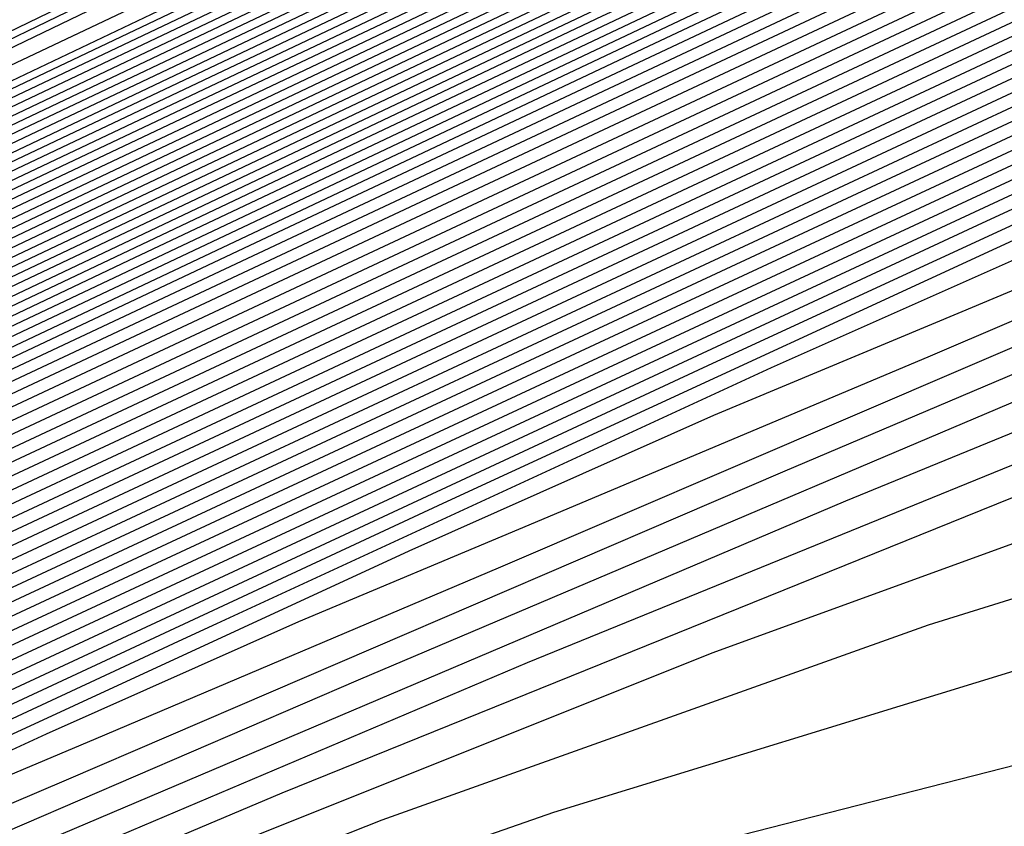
# Model space of a CAD drawing. Extents: x 3249832 to 3255657, y 13789405 to 13793316.
# Tile 391 of 656: x 3254719.75 to 3254721.95, y 13790587.38 to 13790589.18. Entities that reach past the tile are written whole.
import ezdxf

# ---------------------------------------------------------------- set-up
doc = ezdxf.new("R2010")
doc.units = 0
doc.header["$LTSCALE"] = 100
doc.header["$MEASUREMENT"] = 0
for name, color, linetype in [('GRATIO_CON', 10, 'CONTINUOUS'), ('GRATIO_ICON', 7, 'CONTINUOUS'), ('TARGETS_EAST', 7, 'CONTINUOUS')]:
    doc.layers.add(name, color=color, linetype=linetype)

# ---------------------------------------------------------------- blocks, each defined once
blk = doc.blocks.new('Gratio_032316_contours')
at = {"layer": 'GRATIO_CON', "color": 5, "linetype": 'Continuous', "flags": 128}
for points in [[(3254680.2165, 13790569.3699), (3254694.2095, 13790576.3997), (3254706.1075, 13790582.363), (3254712.7553, 13790585.698), (3254715.2027, 13790586.9318), (3254715.5507, 13790587.114), (3254715.5501, 13790587.1193), (3254715.5505, 13790587.1228), (3254715.5514, 13790587.1245), (3254715.6255, 13790587.1605), (3254716.1386, 13790587.4093), (3254717.5302, 13790588.0852), (3254720.0197, 13790589.295), (3254722.9489, 13790590.715), (3254725.4399, 13790591.9141), (3254727.0844, 13790592.6891), (3254729.3534, 13790593.7481), (3254734.1874, 13790596.027), (3254742.7767, 13790600.1014), (3254753.3109, 13790605.106), (3254763.2289, 13790609.8149), (3254770.5022, 13790613.2526), (3254775.2309, 13790615.445)], [(3254681.0084, 13790569.7457), (3254694.6911, 13790576.6198), (3254706.3252, 13790582.4514), (3254712.8253, 13790585.7131), (3254715.2181, 13790586.9205), (3254715.5581, 13790587.0994), (3254715.5573, 13790587.105), (3254715.5577, 13790587.1086), (3254715.5585, 13790587.1105), (3254715.614, 13790587.1377), (3254715.9986, 13790587.3243), (3254717.0414, 13790587.8308), (3254718.907, 13790588.7373), (3254721.1021, 13790589.8014), (3254722.9687, 13790590.7), (3254724.2734, 13790591.3152), (3254726.4795, 13790592.3495), (3254731.4751, 13790594.7106), (3254740.3902, 13790598.9432), (3254751.3242, 13790604.1391), (3254761.6189, 13790609.027), (3254769.1683, 13790612.5955), (3254774.0756, 13790614.8726)], [(3254681.8003, 13790570.1215), (3254695.1728, 13790576.8399), (3254706.5429, 13790582.5397), (3254712.8954, 13790585.7283), (3254715.2336, 13790586.9092), (3254715.5655, 13790587.0848), (3254715.5646, 13790587.0908), (3254715.5648, 13790587.0945), (3254715.5655, 13790587.0964), (3254715.6026, 13790587.1149), (3254715.8586, 13790587.2392), (3254716.5526, 13790587.5763), (3254717.7943, 13790588.1797), (3254719.2552, 13790588.8879), (3254720.4976, 13790589.486), (3254721.4623, 13790589.9413), (3254723.6057, 13790590.9509), (3254728.7628, 13790593.3943), (3254738.0036, 13790597.785), (3254749.3376, 13790603.1722), (3254760.0089, 13790608.2391), (3254767.8344, 13790611.9384), (3254772.9202, 13790614.3002)], [(3254682.5923, 13790570.4972), (3254695.6546, 13790577.0593), (3254706.7614, 13790582.6258), (3254712.967, 13790585.7384), (3254715.2513, 13790586.8898), (3254715.5753, 13790587.0598), (3254715.5732, 13790587.0655), (3254715.5718, 13790587.0702), (3254715.5712, 13790587.0742), (3254715.5713, 13790587.0777), (3254715.5719, 13790587.0805), (3254715.5725, 13790587.0824), (3254715.5912, 13790587.0921), (3254715.7186, 13790587.1542), (3254716.0639, 13790587.3219), (3254716.6816, 13790587.6221), (3254717.4084, 13790587.9744), (3254718.0264, 13790588.2719), (3254718.6513, 13790588.5674), (3254720.7319, 13790589.5523), (3254726.0506, 13790592.078), (3254735.6171, 13790596.6268), (3254747.3509, 13790602.2053)], [(3254684.1761, 13790571.2487), (3254696.618, 13790577.4994), (3254707.1969, 13790582.802), (3254713.1074, 13790585.7679), (3254715.2826, 13790586.8659), (3254715.5906, 13790587.0293), (3254715.5881, 13790587.0358), (3254715.5865, 13790587.0411), (3254715.5857, 13790587.0455), (3254715.5857, 13790587.0491), (3254715.5862, 13790587.0517), (3254715.5868, 13790587.0533), (3254715.8668, 13790587.1867), (3254717.823, 13790588.1171), (3254723.1317, 13790590.6428), (3254732.719, 13790595.2041), (3254744.5101, 13790600.8106), (3254755.6802, 13790606.114), (3254763.9812, 13790610.0377), (3254769.4727, 13790612.5918), (3254772.7913, 13790614.058)], [(3254684.968, 13790571.6245), (3254697.0997, 13790577.7194), (3254707.4147, 13790582.8902), (3254713.1775, 13790585.7827), (3254715.2982, 13790586.854), (3254715.5983, 13790587.014), (3254715.5956, 13790587.0209), (3254715.5938, 13790587.0266), (3254715.5929, 13790587.0311), (3254715.5928, 13790587.0347), (3254715.5933, 13790587.0371), (3254715.5941, 13790587.0382), (3254715.8655, 13790587.1668), (3254717.7598, 13790588.067), (3254722.9002, 13790590.5119), (3254732.1888, 13790594.9308), (3254743.6448, 13790600.3775), (3254754.5666, 13790605.5623), (3254762.7944, 13790609.4506), (3254768.3357, 13790612.0281), (3254771.74, 13790613.536)], [(3254685.7599, 13790572.0002), (3254697.5813, 13790577.9395), (3254707.6325, 13790582.9783), (3254713.2477, 13790585.7974), (3254715.3139, 13790586.8421), (3254715.6059, 13790586.9987), (3254715.6031, 13790587.0061), (3254715.6012, 13790587.0121), (3254715.6002, 13790587.0168), (3254715.6, 13790587.0202), (3254715.6005, 13790587.0224), (3254715.6014, 13790587.0231), (3254715.8641, 13790587.1469), (3254717.6967, 13790588.0169), (3254722.6687, 13790590.3811), (3254731.6586, 13790594.6574), (3254742.7795, 13790599.9444), (3254753.4529, 13790605.0106), (3254761.6075, 13790608.8634), (3254767.1987, 13790611.4645), (3254770.6888, 13790613.014), (3254772.5688, 13790613.737)], [(3254686.5518, 13790572.376), (3254698.063, 13790578.1595), (3254707.8503, 13790583.0665), (3254713.3179, 13790585.8122), (3254715.3295, 13790586.8301), (3254715.6136, 13790586.9834), (3254715.6106, 13790586.9912), (3254715.6085, 13790586.9975), (3254715.6074, 13790587.0024), (3254715.6072, 13790587.0058), (3254715.6076, 13790587.0078), (3254715.6086, 13790587.008), (3254715.8627, 13790587.127), (3254717.6335, 13790587.9669), (3254722.4373, 13790590.2503), (3254731.1285, 13790594.3841), (3254741.9141, 13790599.5112), (3254752.3392, 13790604.4589), (3254760.4207, 13790608.2763), (3254766.0618, 13790610.9008), (3254769.6376, 13790612.4919), (3254771.5699, 13790613.2422)], [(3254688.1357, 13790573.1275), (3254699.0263, 13790578.5996), (3254708.2858, 13790583.2427), (3254713.4583, 13790585.8417), (3254715.3608, 13790586.8063), (3254715.6289, 13790586.9528), (3254715.6255, 13790586.9616), (3254715.6232, 13790586.9685), (3254715.6219, 13790586.9736), (3254715.6215, 13790586.977), (3254715.6219, 13790586.9785), (3254715.6231, 13790586.9779), (3254715.86, 13790587.0872), (3254717.5072, 13790587.8667), (3254721.9744, 13790589.9887), (3254730.0682, 13790593.8374), (3254740.1834, 13790598.645), (3254750.1119, 13790603.3555)], [(3254688.9276, 13790573.5033), (3254699.508, 13790578.8196), (3254708.5036, 13790583.3309), (3254713.5284, 13790585.8564), (3254715.3764, 13790586.7943), (3254715.6366, 13790586.9375), (3254715.633, 13790586.9467), (3254715.6306, 13790586.954), (3254715.6292, 13790586.9593), (3254715.6287, 13790586.9626), (3254715.6291, 13790586.9638), (3254715.6304, 13790586.9628), (3254715.8586, 13790587.0673), (3254717.444, 13790587.8166), (3254721.7429, 13790589.8578), (3254729.538, 13790593.5641), (3254739.3181, 13790598.2119), (3254748.9983, 13790602.8038)], [(3254689.7195, 13790573.8791), (3254699.9897, 13790579.0397), (3254708.7214, 13790583.419), (3254713.5986, 13790585.8712), (3254715.392, 13790586.7824), (3254715.6442, 13790586.9223), (3254715.6405, 13790586.9319), (3254715.638, 13790586.9394), (3254715.6364, 13790586.9449), (3254715.6358, 13790586.9482), (3254715.6363, 13790586.9492), (3254715.6377, 13790586.9477), (3254715.8573, 13790587.0474), (3254717.3809, 13790587.7665), (3254721.5114, 13790589.727), (3254729.0078, 13790593.2907), (3254738.4527, 13790597.7787), (3254747.8846, 13790602.2521)], [(3254690.5114, 13790574.2548), (3254700.4713, 13790579.2597), (3254708.9392, 13790583.5072), (3254713.6688, 13790585.8859), (3254715.4077, 13790586.7705), (3254715.6519, 13790586.907), (3254715.648, 13790586.917), (3254715.6453, 13790586.9249), (3254715.6437, 13790586.9305), (3254715.643, 13790586.9338), (3254715.6434, 13790586.9345), (3254715.6449, 13790586.9327), (3254715.8559, 13790587.0275), (3254717.3177, 13790587.7164), (3254721.28, 13790589.5962), (3254728.4777, 13790593.0174), (3254737.5874, 13790597.3456), (3254746.7709, 13790601.7004)], [(3254692.0952, 13790575.0064), (3254701.4347, 13790579.6998), (3254709.3748, 13790583.6834), (3254713.8091, 13790585.9154), (3254715.439, 13790586.7467), (3254715.6673, 13790586.8766), (3254715.6632, 13790586.8877), (3254715.661, 13790586.8953), (3254715.6608, 13790586.8982), (3254715.8536, 13790586.9865), (3254717.1914, 13790587.6161), (3254720.817, 13790589.3346), (3254727.4174, 13790592.4707), (3254735.8567, 13790596.4794), (3254744.5436, 13790600.597), (3254752.1128, 13790604.1664)], [(3254685.2199, 13790571.5024), (3254692.8871, 13790575.3821), (3254701.9163, 13790579.9198), (3254709.5925, 13790583.7716), (3254713.8793, 13790585.9301), (3254715.4546, 13790586.7347), (3254715.6749, 13790586.8612), (3254715.6706, 13790586.8725), (3254715.6682, 13790586.8802), (3254715.6682, 13790586.8829), (3254715.8522, 13790586.9665), (3254717.1283, 13790587.566), (3254720.5856, 13790589.2037), (3254726.8872, 13790592.1973), (3254734.9913, 13790596.0463), (3254743.4299, 13790600.0453), (3254750.9259, 13790603.5792)], [(3254686.2753, 13790572.0114), (3254693.679, 13790575.7579), (3254702.398, 13790580.1398), (3254709.8103, 13790583.8597), (3254713.9495, 13790585.9449), (3254715.4703, 13790586.7228), (3254715.6826, 13790586.8457), (3254715.6781, 13790586.8572), (3254715.6757, 13790586.8649), (3254715.6756, 13790586.8673), (3254715.851, 13790586.9463), (3254717.0652, 13790587.5158), (3254720.3542, 13790589.0728), (3254726.3571, 13790591.924), (3254734.126, 13790595.6131), (3254742.3163, 13790599.4936), (3254749.7391, 13790602.9921)], [(3254687.3306, 13790572.5204), (3254694.471, 13790576.1337), (3254702.8797, 13790580.3599), (3254710.0281, 13790583.9478), (3254714.0197, 13790585.9596), (3254715.486, 13790586.7106), (3254715.6904, 13790586.8298), (3254715.6861, 13790586.841), (3254715.6838, 13790586.8481), (3254715.6839, 13790586.8501), (3254715.8505, 13790586.9246), (3254717.0026, 13790587.4646), (3254720.1229, 13790588.9415), (3254725.827, 13790591.6505), (3254733.2607, 13790595.18), (3254741.2026, 13790598.9419), (3254748.5522, 13790602.4049)], [(3254689.4412, 13790573.5385), (3254696.0548, 13790576.8852), (3254703.843, 13790580.8), (3254710.4637, 13790584.1241), (3254714.1601, 13790585.9891), (3254715.5173, 13790586.6864), (3254715.7061, 13790586.798), (3254715.7019, 13790586.8086), (3254715.7, 13790586.8146), (3254715.7004, 13790586.8156), (3254715.8494, 13790586.8813), (3254716.8773, 13790587.3622), (3254719.6605, 13790588.6789), (3254724.7668, 13790591.1035), (3254731.53, 13790594.3137), (3254738.9753, 13790597.8385), (3254746.1785, 13790601.2307)], [(3254690.4965, 13790574.0475), (3254696.8467, 13790577.2609), (3254704.3247, 13790581.02), (3254710.6814, 13790584.2123), (3254714.2303, 13790586.0038), (3254715.533, 13790586.6743), (3254715.714, 13790586.7821), (3254715.7099, 13790586.7923), (3254715.7081, 13790586.7978), (3254715.7087, 13790586.7983), (3254715.8489, 13790586.8596), (3254716.8147, 13790587.311), (3254719.4293, 13790588.5476), (3254724.2367, 13790590.83), (3254730.6646, 13790593.8806), (3254737.8616, 13790597.2868), (3254744.9917, 13790600.6435)], [(3254691.5518, 13790574.5565), (3254697.6386, 13790577.6367), (3254704.8063, 13790581.24), (3254710.8992, 13790584.3004), (3254714.3004, 13790586.0185), (3254715.5487, 13790586.6622), (3254715.7218, 13790586.7662), (3254715.7178, 13790586.7761), (3254715.7162, 13790586.781), (3254715.7169, 13790586.7811), (3254715.8483, 13790586.838), (3254716.752, 13790587.2598), (3254719.198, 13790588.4163), (3254723.7066, 13790590.5565), (3254729.7993, 13790593.4474), (3254736.7479, 13790596.7351), (3254743.8048, 13790600.0564), (3254750.1441, 13790603.0095)], [(3254692.6071, 13790575.0655), (3254698.4305, 13790578.0125), (3254705.288, 13790581.4601), (3254711.117, 13790584.3885), (3254714.3706, 13790586.0332), (3254715.5644, 13790586.6501), (3254715.7297, 13790586.7503), (3254715.7257, 13790586.7599), (3254715.7243, 13790586.7643), (3254715.7252, 13790586.7639), (3254715.8478, 13790586.8163), (3254716.6894, 13790587.2086), (3254718.9668, 13790588.2849), (3254723.1765, 13790590.283), (3254728.934, 13790593.0143), (3254735.6343, 13790596.1835), (3254742.618, 13790599.4693), (3254749.0072, 13790602.4459)], [(3254691.7685, 13790574.5555), (3254694.7177, 13790576.0836), (3254700.0143, 13790578.764), (3254706.2512, 13790581.9005), (3254711.5522, 13790584.5659), (3254714.5103, 13790586.065), (3254715.5954, 13790586.6284), (3254715.7466, 13790586.7184), (3254715.8482, 13790586.7698), (3254716.5643, 13790587.1058), (3254718.5044, 13790588.0223), (3254722.1163, 13790589.7361), (3254727.2033, 13790592.148), (3254733.407, 13790595.0801), (3254740.2443, 13790598.295), (3254746.7332, 13790601.3185)], [(3254691.9524, 13790574.5689), (3254692.9705, 13790575.1405), (3254695.773, 13790576.5926), (3254700.8063, 13790579.1398), (3254706.7329, 13790582.1204), (3254711.7701, 13790584.6536), (3254714.5808, 13790586.0787), (3254715.6116, 13790586.6148), (3254715.755, 13790586.7009), (3254715.8477, 13790586.748), (3254716.5017, 13790587.0546), (3254718.2731, 13790587.891), (3254721.5863, 13790589.4626), (3254726.338, 13790591.7148), (3254732.2933, 13790594.5284), (3254739.0575, 13790597.7078), (3254745.5962, 13790600.7549)], [(3254692.5832, 13790574.7153), (3254693.0422, 13790574.9924), (3254693.0886, 13790575.0656), (3254693.2076, 13790575.1838), (3254694.1724, 13790575.7255), (3254696.8283, 13790577.1016), (3254701.5982, 13790579.5155), (3254707.2147, 13790582.3403), (3254711.9881, 13790584.7413), (3254714.6513, 13790586.0925), (3254715.6277, 13790586.6012), (3254715.7634, 13790586.6833), (3254715.8472, 13790586.7262), (3254716.4391, 13790587.0034), (3254718.0419, 13790587.7597), (3254721.0562, 13790589.1891), (3254725.4726, 13790591.2817), (3254731.1796, 13790593.9767), (3254737.8706, 13790597.1207), (3254744.4593, 13790600.1912), (3254749.6643, 13790602.5732)], [(3254692.5223, 13790574.6256), (3254693.8324, 13790575.3348), (3254694.3015, 13790575.6152), (3254694.3504, 13790575.6871), (3254694.4629, 13790575.7987), (3254695.3744, 13790576.3105), (3254697.8837, 13790577.6106), (3254702.3901, 13790579.8913), (3254707.6964, 13790582.5602), (3254712.2061, 13790584.8288), (3254714.7221, 13790586.1058), (3254715.6444, 13790586.587), (3254715.7723, 13790586.665), (3254715.8471, 13790586.7039), (3254716.3767, 13790586.9518), (3254717.8108, 13790587.6282), (3254720.5261, 13790588.9155), (3254724.6073, 13790590.8486), (3254730.066, 13790593.425), (3254736.6838, 13790596.5336), (3254743.3223, 13790599.6276), (3254748.6131, 13790602.0511)], [(3254692.5199, 13790574.5458), (3254694.97, 13790575.8408), (3254696.3308, 13790576.574), (3254696.8201, 13790576.8609), (3254696.8741, 13790576.93), (3254696.9733, 13790577.0286), (3254697.7783, 13790577.4805), (3254699.9943, 13790578.6287), (3254703.9739, 13790580.6428), (3254708.66, 13790582.9997), (3254712.6425, 13790585.0035), (3254714.8643, 13790586.1316), (3254715.6786, 13790586.5571), (3254715.7913, 13790586.6268), (3254715.848, 13790586.6577), (3254716.2527, 13790586.8476), (3254717.3489, 13790587.3648), (3254719.4661, 13790588.3683), (3254722.8766, 13790589.9822), (3254727.8386, 13790592.3216), (3254734.3101, 13790595.3593), (3254741.0483, 13790598.5002), (3254746.5107, 13790601.007)], [(3254690.7614, 13790573.5823), (3254693.6995, 13790575.131), (3254696.1939, 13790576.4485), (3254697.5799, 13790577.1935), (3254698.0794, 13790577.4837), (3254698.1359, 13790577.5514), (3254698.2286, 13790577.6435), (3254698.9803, 13790578.0655), (3254701.0496, 13790579.1377), (3254704.7659, 13790581.0185), (3254709.1418, 13790583.2195), (3254712.8607, 13790585.0908), (3254714.9354, 13790586.1445), (3254715.6957, 13790586.5422), (3254715.8008, 13790586.6077), (3254715.8484, 13790586.6346), (3254716.1906, 13790586.7956), (3254717.1179, 13790587.2331), (3254718.9361, 13790588.0947), (3254722.0113, 13790589.5491), (3254726.725, 13790591.7699), (3254733.1232, 13790594.7722), (3254739.9114, 13790597.9366), (3254745.4594, 13790600.485)], [(3254691.8891, 13790574.1408), (3254694.879, 13790575.7162), (3254697.4178, 13790577.0561), (3254698.8291, 13790577.8131), (3254699.3387, 13790578.1066), (3254699.3977, 13790578.1728), (3254699.4838, 13790578.2584), (3254700.1822, 13790578.6505), (3254702.1049, 13790579.6467), (3254705.5578, 13790581.3942), (3254709.6236, 13790583.4393), (3254713.0789, 13790585.1781), (3254715.0065, 13790586.1574), (3254715.7128, 13790586.5273), (3254715.8103, 13790586.5886), (3254715.8489, 13790586.6115), (3254716.1286, 13790586.7435), (3254716.887, 13790587.1013), (3254718.4061, 13790587.8211), (3254721.146, 13790589.1159), (3254725.6113, 13790591.2182), (3254731.9364, 13790594.185)], [(3254700.739, 13790578.8733), (3254701.3842, 13790579.2355), (3254703.1602, 13790580.1557), (3254706.3497, 13790581.7699), (3254710.1054, 13790583.6589), (3254713.2973, 13790585.2645), (3254715.0779, 13790586.1684), (3254715.7302, 13790586.5099), (3254715.8195, 13790586.5677), (3254715.8167, 13790586.5744), (3254715.8158, 13790586.5773), (3254715.8161, 13790586.5776), (3254715.8482, 13790586.5908), (3254716.0664, 13790586.6917), (3254716.656, 13790586.9696), (3254717.8761, 13790587.5475), (3254720.2806, 13790588.6828), (3254724.4976, 13790590.6665), (3254730.7495, 13790593.5979)], [(3254701.0893, 13790578.8791), (3254702.5767, 13790579.6718), (3254703.1167, 13790579.9751), (3254703.1831, 13790580.0372), (3254703.2495, 13790580.1032), (3254703.7881, 13790580.4056), (3254705.2708, 13790581.1738), (3254707.9336, 13790582.5214), (3254711.069, 13790584.0984), (3254713.7337, 13790585.4389), (3254715.2203, 13790586.1935), (3254715.7648, 13790586.4786), (3254715.8393, 13790586.5272), (3254715.8369, 13790586.5335), (3254715.8358, 13790586.5368), (3254715.8357, 13790586.538), (3254715.8493, 13790586.5443), (3254715.9424, 13790586.5876), (3254716.1941, 13790586.7062), (3254716.816, 13790587.0003), (3254718.55, 13790587.8165), (3254722.2703, 13790589.5631), (3254728.3759, 13790592.4236)], [(3254699.5972, 13790578.0569), (3254702.3132, 13790579.4867), (3254703.8259, 13790580.2913), (3254704.376, 13790580.5979), (3254704.4449, 13790580.6586), (3254704.5048, 13790580.7181), (3254704.9901, 13790580.9906), (3254706.3261, 13790581.6828), (3254708.7255, 13790582.8971), (3254711.5508, 13790584.3181), (3254713.952, 13790585.526), (3254715.2915, 13790586.206), (3254715.7822, 13790586.463), (3254715.8492, 13790586.507), (3254715.8469, 13790586.513), (3254715.8458, 13790586.5165), (3254715.8455, 13790586.5183), (3254715.8498, 13790586.521), (3254715.8804, 13790586.5355), (3254715.9632, 13790586.5745), (3254716.286, 13790586.7267), (3254717.6847, 13790587.3833), (3254721.1566, 13790589.0114), (3254727.189, 13790591.8365)], [(3254700.7768, 13790578.6421), (3254703.5371, 13790580.0944), (3254705.0751, 13790580.9109), (3254705.6353, 13790581.2207), (3254705.7067, 13790581.2801), (3254705.76, 13790581.333), (3254706.1921, 13790581.5756), (3254707.3814, 13790582.1918), (3254709.5175, 13790583.2728), (3254712.0326, 13790584.5379), (3254714.1702, 13790585.6132), (3254715.3627, 13790586.2185), (3254715.7995, 13790586.4474), (3254715.8591, 13790586.4866), (3254715.8571, 13790586.4921), (3254715.8561, 13790586.4954), (3254715.8558, 13790586.4971), (3254716.0291, 13790586.5789), (3254717.2419, 13790587.147), (3254720.5334, 13790588.689), (3254726.4243, 13790591.447), (3254733.3619, 13790594.6822)], [(3254698.6556, 13790577.4919), (3254701.9564, 13790579.2273), (3254704.7609, 13790580.702), (3254706.3242, 13790581.5304), (3254706.8946, 13790581.8436), (3254706.9685, 13790581.9015), (3254707.0152, 13790581.9479), (3254707.394, 13790582.1606), (3254708.4368, 13790582.7009), (3254710.3094, 13790583.6486), (3254712.5144, 13790584.7576), (3254714.3884, 13790585.7003), (3254715.4339, 13790586.231), (3254715.8168, 13790586.4317), (3254715.8691, 13790586.4661), (3254715.8673, 13790586.4709), (3254715.8666, 13790586.4736), (3254715.8666, 13790586.4746), (3254716.0343, 13790586.5527), (3254717.205, 13790587.0999), (3254720.3813, 13790588.5869), (3254726.0653, 13790591.2475), (3254732.7589, 13790594.3687)], [(3254700.911, 13790578.6089), (3254704.3155, 13790580.3977), (3254707.2087, 13790581.9173), (3254708.8226, 13790582.7696), (3254709.4132, 13790583.0892), (3254709.4922, 13790583.1444), (3254709.5257, 13790583.1778), (3254709.798, 13790583.3306), (3254710.5474, 13790583.7189), (3254711.8932, 13790584.4001), (3254713.478, 13790585.1973), (3254714.8247, 13790585.8755), (3254715.5759, 13790586.2579), (3254715.8513, 13790586.4026), (3254715.8897, 13790586.4263), (3254716.0452, 13790586.4993), (3254717.1314, 13790587.0056), (3254720.077, 13790588.3828), (3254725.3472, 13790590.8485), (3254731.553, 13790593.7418)], [(3254699.1029, 13790577.6187), (3254702.0388, 13790579.1675), (3254705.495, 13790580.9829), (3254708.4325, 13790582.525), (3254710.0718, 13790583.3891), (3254710.6725, 13790583.7121), (3254710.754, 13790583.7659), (3254710.781, 13790583.7927), (3254710.9999, 13790583.9156), (3254711.6027, 13790584.2279), (3254712.6852, 13790584.7758), (3254713.9598, 13790585.417), (3254715.0429, 13790585.9625), (3254715.6472, 13790586.27), (3254715.8688, 13790586.3861), (3254715.9002, 13790586.4045), (3254716.0503, 13790586.4733), (3254717.0945, 13790586.9586), (3254719.9249, 13790588.2807), (3254724.9882, 13790590.649), (3254730.95, 13790593.4284)], [(3254700.1865, 13790578.1548), (3254703.1665, 13790579.726), (3254706.6746, 13790581.568), (3254709.6564, 13790583.1326), (3254711.321, 13790584.0087), (3254711.9318, 13790584.3349), (3254712.0158, 13790584.3873), (3254712.0362, 13790584.4076), (3254712.2019, 13790584.5006), (3254712.658, 13790584.7369), (3254713.4771, 13790585.1515), (3254714.4416, 13790585.6367), (3254715.2612, 13790586.0495), (3254715.7184, 13790586.2822), (3254715.8859, 13790586.3706), (3254715.9089, 13790586.3857), (3254715.9087, 13790586.3872), (3254715.9095, 13790586.3868), (3254715.9111, 13790586.3845), (3254716.0564, 13790586.4474), (3254717.0585, 13790586.9111), (3254719.7731, 13790588.1784), (3254724.6292, 13790590.4494), (3254730.3471, 13790593.1149)], [(3254701.2702, 13790578.6908), (3254704.2942, 13790580.2845), (3254707.8541, 13790582.1532), (3254710.8802, 13790583.7402), (3254712.5702, 13790584.6282), (3254713.1911, 13790584.9578), (3254713.2776, 13790585.0087), (3254713.2914, 13790585.0225), (3254713.4039, 13790585.0856), (3254713.7133, 13790585.246), (3254714.269, 13790585.5272), (3254714.9234, 13790585.8564), (3254715.4795, 13790586.1365), (3254715.7897, 13790586.2944), (3254715.9033, 13790586.3543), (3254715.9191, 13790586.3645), (3254715.9192, 13790586.3653), (3254715.9202, 13790586.3644), (3254715.9222, 13790586.3617), (3254716.0619, 13790586.421), (3254717.0218, 13790586.864), (3254719.6211, 13790588.0763), (3254724.2702, 13790590.2499), (3254729.7441, 13790592.8014)], [(3254691.0121, 13790572.8429), (3254693.6234, 13790574.3309), (3254696.5687, 13790575.9783), (3254699.0297, 13790577.3495), (3254700.4885, 13790578.1685), (3254701.6296, 13790578.7987), (3254703.4376, 13790579.763), (3254706.5497, 13790581.4016), (3254710.2132, 13790583.3237), (3254713.3279, 13790584.9557), (3254715.0692, 13790585.8682), (3254715.7163, 13790586.2075), (3254715.8239, 13790586.264), (3254715.8528, 13790586.2788), (3254715.887, 13790586.296), (3254715.9164, 13790586.3105), (3254715.9334, 13790586.3181), (3254715.9409, 13790586.3194), (3254715.9444, 13790586.3161), (3254716.0728, 13790586.3683), (3254716.9484, 13790586.7696), (3254719.317, 13790587.8721), (3254723.5521, 13790589.8509), (3254728.5382, 13790592.1745)], [(3254691.9191, 13790573.2857), (3254694.5673, 13790574.7946), (3254697.5541, 13790576.465), (3254700.05, 13790577.8549), (3254701.523, 13790578.6809), (3254702.6327, 13790579.2936), (3254704.3365, 13790580.2023), (3254707.26, 13790581.7415), (3254710.7015, 13790583.5471), (3254713.6273, 13790585.0804), (3254715.2623, 13790585.9375), (3254715.8645, 13790586.2537), (3254715.9507, 13790586.2992), (3254715.9513, 13790586.2989), (3254715.9528, 13790586.2973), (3254715.9556, 13790586.2932), (3254716.0783, 13790586.3419), (3254716.9117, 13790586.7225), (3254719.1649, 13790587.7699), (3254723.1931, 13790589.6514), (3254727.9352, 13790591.8611)], [(3254691.1289, 13790572.7074), (3254692.8262, 13790573.7285), (3254695.5111, 13790575.2584), (3254698.5396, 13790576.9517), (3254701.0703, 13790578.3603), (3254702.5566, 13790579.1927), (3254703.629, 13790579.7849), (3254705.2126, 13790580.6296), (3254707.9188, 13790582.0544), (3254711.1043, 13790583.7259), (3254713.8124, 13790585.1457), (3254715.3255, 13790585.9397), (3254715.8827, 13790586.2333), (3254715.9621, 13790586.2761), (3254715.9625, 13790586.2763), (3254715.9639, 13790586.2747), (3254715.9669, 13790586.2704), (3254716.0838, 13790586.3155), (3254716.875, 13790586.6753), (3254719.0129, 13790587.6678), (3254722.8341, 13790589.4518), (3254727.3323, 13790591.5476)], [(3254692.0127, 13790573.1362), (3254693.7333, 13790574.1713), (3254696.455, 13790575.7221), (3254699.525, 13790577.4384), (3254702.0906, 13790578.8657), (3254703.5901, 13790579.7046), (3254704.6253, 13790580.2762), (3254706.0887, 13790581.057), (3254708.5775, 13790582.3673), (3254711.5071, 13790583.9048), (3254713.9975, 13790585.2109), (3254715.3888, 13790585.942), (3254715.9008, 13790586.2129), (3254715.9735, 13790586.2531), (3254715.9737, 13790586.2537), (3254715.975, 13790586.2522), (3254715.9781, 13790586.2475), (3254716.0893, 13790586.2892), (3254716.8383, 13790586.6281), (3254718.8608, 13790587.5657), (3254722.4751, 13790589.2523), (3254726.7293, 13790591.2342), (3254730.3544, 13790592.9064)], [(3254692.5237, 13790573.0777), (3254692.8909, 13790573.3927), (3254693.7803, 13790573.994), (3254695.5475, 13790575.0569), (3254698.3428, 13790576.6495), (3254701.4959, 13790578.4118), (3254704.1312, 13790579.8766), (3254705.6573, 13790580.7284), (3254706.6179, 13790581.2589), (3254707.8409, 13790581.9116), (3254709.8949, 13790582.9932), (3254712.3127, 13790584.2624), (3254714.3677, 13790585.3414), (3254715.5154, 13790585.9462), (3254715.9384, 13790586.1699), (3254716.0007, 13790586.1996), (3254716.0998, 13790586.236), (3254716.7645, 13790586.534), (3254718.5565, 13790587.3616), (3254721.7569, 13790588.8533), (3254725.5234, 13790590.6072), (3254728.7326, 13790592.0876)], [(3254702.4813, 13790578.8985), (3254705.1516, 13790580.382), (3254706.6909, 13790581.2403), (3254707.6142, 13790581.7502), (3254708.717, 13790582.339), (3254710.5537, 13790583.3061), (3254712.7155, 13790584.4412), (3254714.5528, 13790585.4066), (3254715.5787, 13790585.9484), (3254715.9566, 13790586.1493), (3254716.0125, 13790586.176), (3254716.1056, 13790586.2094), (3254716.728, 13790586.4867), (3254718.4045, 13790587.2595), (3254721.3979, 13790588.6538), (3254724.9204, 13790590.2938), (3254727.9217, 13790591.6781)], [(3254700.2305, 13790577.577), (3254703.4667, 13790579.3852), (3254706.1719, 13790580.8874), (3254707.7245, 13790581.7521), (3254708.6106, 13790582.2416), (3254709.5931, 13790582.7663), (3254711.2124, 13790583.619), (3254713.1183, 13790584.6201), (3254714.7379, 13790585.4718), (3254715.642, 13790585.9507), (3254715.9748, 13790586.1288), (3254716.0242, 13790586.1525), (3254716.1114, 13790586.1827), (3254716.6914, 13790586.4394), (3254718.2526, 13790587.1573), (3254721.0389, 13790588.4543), (3254724.3174, 13790589.9803), (3254727.1107, 13790591.2687)], [(3254701.1744, 13790578.0407), (3254704.4521, 13790579.8719), (3254707.1922, 13790581.3929), (3254708.7581, 13790582.264), (3254709.6069, 13790582.7329), (3254710.4692, 13790583.1937), (3254711.8711, 13790583.9319), (3254713.5211, 13790584.7989), (3254714.923, 13790585.5371), (3254715.7052, 13790585.9529), (3254715.993, 13790586.1082), (3254716.0359, 13790586.1289), (3254716.1172, 13790586.156), (3254716.6549, 13790586.3921), (3254718.1006, 13790587.0552), (3254720.6799, 13790588.2547), (3254723.7145, 13790589.6669), (3254726.2998, 13790590.8593), (3254727.7982, 13790591.5265)], [(3254703.0621, 13790578.9681), (3254706.423, 13790580.8453), (3254709.2328, 13790582.4037), (3254710.8252, 13790583.2878), (3254711.5995, 13790583.7155), (3254712.2214, 13790584.0483), (3254713.1886, 13790584.5577), (3254714.3269, 13790585.1559), (3254715.2941, 13790585.6652), (3254715.8336, 13790585.9524), (3254716.0313, 13790586.0613), (3254716.0585, 13790586.0801), (3254716.0583, 13790586.0819), (3254716.0598, 13790586.0806), (3254716.0634, 13790586.0753), (3254716.133, 13790586.0953), (3254716.5847, 13790586.2924), (3254717.7979, 13790586.8485), (3254719.9623, 13790587.855), (3254722.5086, 13790589.0399), (3254724.678, 13790590.0404), (3254725.9429, 13790590.6036), (3254726.702, 13790590.9159), (3254727.5851, 13790591.2734)], [(3254710.2531, 13790582.9091), (3254711.8588, 13790583.7997), (3254712.5958, 13790584.2069), (3254713.0975, 13790584.4757), (3254713.8473, 13790584.8706), (3254714.7299, 13790585.3343), (3254715.4797, 13790585.7292), (3254715.898, 13790585.9519), (3254716.0513, 13790586.0363), (3254716.0726, 13790586.0508), (3254716.0729, 13790586.0522), (3254716.0746, 13790586.0509), (3254716.0782, 13790586.046), (3254716.1413, 13790586.0642), (3254716.5498, 13790586.2423), (3254717.6467, 13790586.7451), (3254719.6035, 13790587.6551), (3254721.9057, 13790588.7264), (3254723.867, 13790589.631), (3254725.0153, 13790590.1422), (3254725.7337, 13790590.4384), (3254726.6191, 13790590.7994), (3254728.1014, 13790591.4258)], [(3254711.2735, 13790583.4146), (3254712.8924, 13790584.3116), (3254713.5921, 13790584.6982), (3254713.9736, 13790584.903), (3254714.5061, 13790585.1835), (3254715.1328, 13790585.5128), (3254715.6653, 13790585.7932), (3254715.9624, 13790585.9513), (3254716.0713, 13790586.0113), (3254716.0867, 13790586.0216), (3254716.0874, 13790586.0225), (3254716.0894, 13790586.0212), (3254716.093, 13790586.0168), (3254716.1496, 13790586.033), (3254716.5148, 13790586.1922), (3254717.4954, 13790586.6417), (3254719.2447, 13790587.4552), (3254721.3027, 13790588.4128), (3254723.0561, 13790589.2215), (3254724.0877, 13790589.6807), (3254724.7653, 13790589.9609), (3254725.6531, 13790590.3253), (3254727.1525, 13790590.9606)], [(3254718.8859, 13790587.2553), (3254720.6998, 13790588.0993), (3254722.2452, 13790588.8121), (3254723.1601, 13790589.2193), (3254723.797, 13790589.4834), (3254724.6871, 13790589.8513), (3254726.2037, 13790590.4955), (3254728.0876, 13790591.2917)], [(3254702.5906, 13790578.2673), (3254704.5244, 13790579.4329), (3254707.5692, 13790581.1695), (3254710.9985, 13790583.0851), (3254713.864, 13790584.673), (3254715.4593, 13790585.5568), (3254716.0468, 13790585.8839), (3254716.1309, 13790585.932), (3254716.1321, 13790585.9327), (3254716.1344, 13790585.9319), (3254716.1375, 13790585.929), (3254716.1744, 13790585.9394), (3254716.4098, 13790586.042), (3254717.0415, 13790586.3315), (3254718.1683, 13790586.8555), (3254719.4939, 13790587.4723), (3254720.6233, 13790587.9932), (3254721.3048, 13790588.2964), (3254721.8603, 13790588.5284), (3254722.7552, 13790588.9032), (3254724.306, 13790589.5652), (3254726.2341, 13790590.3812), (3254728.1119, 13790591.1491)], [(3254711.3447, 13790583.2193), (3254714.0292, 13790584.7085), (3254715.5225, 13790585.5385), (3254716.0713, 13790585.8475), (3254716.1482, 13790585.8954), (3254716.1471, 13790585.8987), (3254716.1467, 13790585.9009), (3254716.1471, 13790585.9023), (3254716.1482, 13790585.9028), (3254716.1501, 13790585.9021), (3254716.1527, 13790585.8997), (3254716.1828, 13790585.9082), (3254716.3749, 13790585.9919), (3254716.8902, 13790586.2281), (3254717.8095, 13790586.6556), (3254718.891, 13790587.1588), (3254719.8124, 13790587.5838), (3254720.3772, 13790587.8349), (3254720.8919, 13790588.051), (3254721.7892, 13790588.4292), (3254723.3571, 13790589.1), (3254725.3073, 13790589.926), (3254727.2068, 13790590.7028)], [(3254711.6908, 13790583.3536), (3254714.1943, 13790584.7444), (3254715.5857, 13790585.521), (3254716.096, 13790585.8124), (3254716.1664, 13790585.8601), (3254716.1645, 13790585.8656), (3254716.1637, 13790585.8693), (3254716.1637, 13790585.8715), (3254716.1645, 13790585.8725), (3254716.1659, 13790585.8722), (3254716.1679, 13790585.8704), (3254716.1912, 13790585.877), (3254716.3399, 13790585.9418), (3254716.7389, 13790586.1247), (3254717.4507, 13790586.4557), (3254718.2881, 13790586.8453), (3254719.0015, 13790587.1744), (3254719.4495, 13790587.3735), (3254719.9236, 13790587.5735), (3254720.8232, 13790587.9552), (3254722.4083, 13790588.6348), (3254724.3805, 13790589.4707), (3254726.3018, 13790590.2565), (3254727.8228, 13790590.829)], [(3254718.9553, 13790587.096), (3254719.8572, 13790587.4811), (3254721.4595, 13790588.1697), (3254723.4537, 13790589.0155), (3254725.3968, 13790589.8102), (3254726.9351, 13790590.3892), (3254728.0738, 13790590.7618)], [(3254710.3587, 13790582.4219), (3254712.7291, 13790583.7564), (3254714.6896, 13790584.8521), (3254715.7751, 13790585.4686), (3254716.1701, 13790585.7071), (3254716.221, 13790585.7544), (3254716.2168, 13790585.7662), (3254716.2147, 13790585.7742), (3254716.2138, 13790585.779), (3254716.2163, 13790585.7824), (3254716.2349, 13790585.7914), (3254716.285, 13790585.8145), (3254716.3743, 13790585.856), (3254716.4793, 13790585.9048), (3254716.5687, 13790585.9461), (3254716.6667, 13790585.9891), (3254717.0186, 13790586.141), (3254717.9253, 13790586.5331), (3254719.5618, 13790587.2394), (3254721.6001, 13790588.105), (3254723.5867, 13790588.9177), (3254725.1595, 13790589.5097), (3254726.3237, 13790589.8906), (3254727.1764, 13790590.1143)], [(3254710.9166, 13790582.6724), (3254713.0752, 13790583.8906), (3254714.8547, 13790584.888), (3254715.8383, 13790585.451), (3254716.1948, 13790585.6717), (3254716.2394, 13790585.7183), (3254716.2347, 13790585.7313), (3254716.2323, 13790585.7394), (3254716.2314, 13790585.7439), (3254716.2759, 13790585.7651), (3254716.5879, 13790585.9004), (3254717.4346, 13790586.2669), (3254718.9689, 13790586.9291), (3254720.8885, 13790587.7431), (3254722.7769, 13790588.5127), (3254724.2999, 13790589.0821), (3254725.4523, 13790589.4565), (3254726.3108, 13790589.6812), (3254726.9443, 13790589.799), (3254727.3896, 13790589.8421)], [(3254711.4745, 13790582.923), (3254713.4214, 13790584.0249), (3254715.0198, 13790584.9239), (3254715.9014, 13790585.4335), (3254716.2196, 13790585.6362), (3254716.2579, 13790585.6816), (3254716.2528, 13790585.6948), (3254716.2505, 13790585.7021), (3254716.2502, 13790585.705), (3254716.2897, 13790585.7221), (3254716.5628, 13790585.8388), (3254717.3024, 13790586.1575), (3254718.6446, 13790586.7356), (3254720.3392, 13790587.4516), (3254722.0389, 13790588.1389), (3254723.4616, 13790588.6638), (3254724.5834, 13790589.0236), (3254725.4451, 13790589.248), (3254726.0855, 13790589.3672), (3254726.5354, 13790589.4112), (3254726.8236, 13790589.4102), (3254726.984, 13790589.3911), (3254727.0708, 13790589.3672), (3254727.1431, 13790589.3483)], [(3254719.7898, 13790587.1601), (3254721.301, 13790587.765), (3254722.6234, 13790588.2455), (3254723.7146, 13790588.5907), (3254724.5795, 13790588.8149), (3254725.2267, 13790588.9354), (3254725.6812, 13790588.9803), (3254725.9719, 13790588.9805), (3254726.133, 13790588.9633), (3254726.2194, 13790588.9416), (3254726.2915, 13790588.9246), (3254726.3942, 13790588.9186), (3254726.5119, 13790588.9185), (3254726.6137, 13790588.9162), (3254726.6764, 13790588.9057), (3254726.7068, 13790588.8894), (3254726.7195, 13790588.8719), (3254726.7844, 13790588.8815), (3254727.1946, 13790589.0431)], [(3254719.8251, 13790587.0174), (3254720.9468, 13790587.4089), (3254721.977, 13790587.7248), (3254722.8481, 13790587.9486), (3254723.509, 13790588.0718), (3254723.9727, 13790588.1185), (3254724.2685, 13790588.121), (3254724.4309, 13790588.1077), (3254724.5167, 13790588.0905), (3254724.5882, 13790588.0773), (3254724.6919, 13790588.0736), (3254724.8113, 13790588.0749), (3254724.9142, 13790588.0741), (3254724.9766, 13790588.0661), (3254725.0056, 13790588.053), (3254725.0166, 13790588.0385), (3254725.0816, 13790588.0513), (3254725.4996, 13790588.2187), (3254726.6265, 13790588.6925), (3254728.6409, 13790589.5481)], [(3254721.1081, 13790587.2919), (3254721.9825, 13790587.5155), (3254722.6502, 13790587.64), (3254723.1185, 13790587.6876), (3254723.4168, 13790587.6913), (3254723.5798, 13790587.6799), (3254723.6654, 13790587.6649), (3254723.7366, 13790587.6536), (3254723.8407, 13790587.6511), (3254723.961, 13790587.653), (3254724.0645, 13790587.6531), (3254724.1267, 13790587.6463), (3254724.155, 13790587.6347), (3254724.1651, 13790587.6218), (3254724.2301, 13790587.6362), (3254724.6521, 13790587.8065), (3254725.7905, 13790588.286), (3254727.8256, 13790589.1509)]]:
    blk.add_lwpolyline(points, dxfattribs=at)
at = {"layer": 'GRATIO_ICON', "color": 7, "linetype": 'Continuous', "flags": 128}
for points in [[(3254683.3842, 13790570.8729), (3254696.1363, 13790577.2794), (3254706.9791, 13790582.7139), (3254713.0372, 13790585.7532), (3254715.2669, 13790586.8778), (3254715.5829, 13790587.0446), (3254715.5806, 13790587.0506), (3254715.5791, 13790587.0557), (3254715.5784, 13790587.0599), (3254715.8668, 13790587.2007), (3254717.8851, 13790588.1638), (3254723.3626, 13790590.7721), (3254733.249, 13790595.477), (3254745.3755, 13790601.2437), (3254756.7939, 13790606.6657), (3254765.1681, 13790610.6249), (3254770.6097, 13790613.1555), (3254773.8425, 13790614.5801)], [(3254687.3437, 13790572.7518), (3254698.5447, 13790578.3795), (3254708.0681, 13790583.1546), (3254713.3881, 13790585.8269), (3254715.3451, 13790586.8182), (3254715.6212, 13790586.9681), (3254715.6181, 13790586.9764), (3254715.6159, 13790586.983), (3254715.6147, 13790586.988), (3254715.6143, 13790586.9914), (3254715.6148, 13790586.9931), (3254715.6159, 13790586.993), (3254715.8614, 13790587.1071), (3254717.5703, 13790587.9168), (3254722.2058, 13790590.1195), (3254730.5983, 13790594.1107), (3254741.0488, 13790599.0781), (3254751.2256, 13790603.9072), (3254759.2338, 13790607.6892), (3254764.9248, 13790610.3372), (3254768.5864, 13790611.9699), (3254770.5711, 13790612.7474), (3254771.4904, 13790612.9949)], [(3254691.3033, 13790574.6306), (3254700.953, 13790579.4797), (3254709.157, 13790583.5953), (3254713.739, 13790585.9006), (3254715.4233, 13790586.7586), (3254715.6595, 13790586.8917), (3254715.6555, 13790586.9022), (3254715.6527, 13790586.9104), (3254715.6509, 13790586.9161), (3254715.6502, 13790586.9194), (3254715.6506, 13790586.9199), (3254715.6522, 13790586.9176), (3254715.8545, 13790587.0076), (3254717.2545, 13790587.6664), (3254721.0485, 13790589.4654), (3254727.9475, 13790592.744), (3254736.722, 13790596.9125), (3254745.6573, 13790601.1487)], [(3254688.3859, 13790573.0294), (3254695.2629, 13790576.5094), (3254703.3613, 13790580.5799), (3254710.2459, 13790584.036), (3254714.0899, 13790585.9743), (3254715.5017, 13790586.6985), (3254715.6983, 13790586.8139), (3254715.694, 13790586.8248), (3254715.6919, 13790586.8313), (3254715.6921, 13790586.8328), (3254715.8499, 13790586.903), (3254716.9399, 13790587.4134), (3254719.8917, 13790588.8102), (3254725.2969, 13790591.377), (3254732.3953, 13790594.7468), (3254740.0889, 13790598.3902), (3254747.3654, 13790601.8178)], [(3254690.5665, 13790573.9705), (3254693.6624, 13790575.5746), (3254699.2224, 13790578.3883), (3254705.7695, 13790581.6806), (3254711.3343, 13790584.4782), (3254714.4398, 13790586.0512), (3254715.5792, 13790586.642), (3254715.7382, 13790586.736), (3254715.8487, 13790586.7915), (3254716.6269, 13790587.157), (3254718.7356, 13790588.1536), (3254722.6464, 13790590.0095), (3254728.0686, 13790592.5811), (3254734.5206, 13790595.6318), (3254741.4312, 13790598.8821), (3254747.8702, 13790601.8822)], [(3254691.3403, 13790573.9607), (3254693.7462, 13790575.2332), (3254695.0816, 13790575.9544), (3254695.5608, 13790576.2381), (3254695.6123, 13790576.3085), (3254695.7181, 13790576.4136), (3254696.5764, 13790576.8955), (3254698.939, 13790578.1197), (3254703.182, 13790580.267), (3254708.1782, 13790582.7799), (3254712.4243, 13790584.9162), (3254714.7932, 13790586.1187), (3254715.6615, 13790586.5721), (3254715.7818, 13790586.6459), (3254715.8476, 13790586.6808), (3254716.3147, 13790586.8997), (3254717.5799, 13790587.4965), (3254719.9961, 13790588.6419), (3254723.742, 13790590.4154), (3254728.9523, 13790592.8733), (3254735.4969, 13790595.9464), (3254742.1853, 13790599.0639), (3254747.5619, 13790601.5291)], [(3254701.3275, 13790579.0522), (3254701.8574, 13790579.3522), (3254701.9213, 13790579.4157), (3254701.9943, 13790579.4882), (3254702.5862, 13790579.8206), (3254704.2155, 13790580.6648), (3254707.1417, 13790582.1457), (3254710.5872, 13790583.8786), (3254713.5155, 13790585.3517), (3254715.1491, 13790586.181), (3254715.7475, 13790586.4943), (3254715.8294, 13790586.5475), (3254715.8268, 13790586.5539), (3254715.8258, 13790586.5571), (3254715.8259, 13790586.5578), (3254715.8488, 13790586.5675), (3254716.0044, 13790586.6397), (3254716.4251, 13790586.8379), (3254717.3461, 13790587.2739), (3254719.4153, 13790588.2496), (3254723.384, 13790590.1148), (3254729.5627, 13790593.0108)], [(3254699.7833, 13790578.0504), (3254703.1359, 13790579.8125), (3254705.9848, 13790581.3097), (3254707.5734, 13790582.15), (3254708.1539, 13790582.4664), (3254708.2303, 13790582.523), (3254708.2705, 13790582.5628), (3254708.596, 13790582.7456), (3254709.4921, 13790583.2099), (3254711.1013, 13790584.0243), (3254712.9962, 13790584.9773), (3254714.6066, 13790585.7875), (3254715.5051, 13790586.2435), (3254715.8341, 13790586.416), (3254715.8791, 13790586.4455), (3254715.8776, 13790586.4496), (3254715.877, 13790586.4518), (3254715.8774, 13790586.4522), (3254716.0395, 13790586.5265), (3254717.1682, 13790587.0528), (3254720.2291, 13790588.4848), (3254725.7062, 13790591.048), (3254732.1559, 13790594.0553)], [(3254702.3539, 13790579.2269), (3254705.422, 13790580.843), (3254709.0337, 13790582.7384), (3254712.1041, 13790584.3479), (3254713.8194, 13790585.2478), (3254714.4504, 13790585.5806), (3254714.5394, 13790585.6302), (3254714.5467, 13790585.6374), (3254714.6058, 13790585.6706), (3254714.7686, 13790585.755), (3254715.061, 13790585.9029), (3254715.4052, 13790586.0761), (3254715.6977, 13790586.2234), (3254715.8609, 13790586.3065), (3254715.9208, 13790586.338), (3254715.9293, 13790586.3432), (3254715.9297, 13790586.3434), (3254715.931, 13790586.3421), (3254715.9333, 13790586.3389), (3254716.0673, 13790586.3947), (3254716.9851, 13790586.8168), (3254719.469, 13790587.9742), (3254723.9112, 13790590.0504), (3254729.1411, 13790592.488)], [(3254692.019, 13790572.9713), (3254692.8965, 13790573.5651), (3254694.6404, 13790574.6141), (3254697.3989, 13790576.1858), (3254700.5104, 13790577.9251), (3254703.1109, 13790579.3712), (3254704.6237, 13790580.2165), (3254705.6216, 13790580.7676), (3254706.9648, 13790581.4843), (3254709.2362, 13790582.6803), (3254711.9099, 13790584.0836), (3254714.1826, 13790585.2761), (3254715.4522, 13790585.944), (3254715.9201, 13790586.1905), (3254715.989, 13790586.2232), (3254716.094, 13790586.2627), (3254716.801, 13790586.5812), (3254718.7085, 13790587.4638), (3254722.1159, 13790589.0529), (3254726.1263, 13790590.9207), (3254729.5435, 13790592.497)], [(3254702.1182, 13790578.5044), (3254705.4376, 13790580.3586), (3254708.2125, 13790581.8983), (3254709.7916, 13790582.7759), (3254710.6032, 13790583.2242), (3254711.3453, 13790583.621), (3254712.5299, 13790584.2448), (3254713.924, 13790584.9774), (3254715.1086, 13790585.6012), (3254715.7695, 13790585.9526), (3254716.0127, 13790586.0838), (3254716.0494, 13790586.1009), (3254716.1245, 13790586.1255), (3254716.6194, 13790586.3423), (3254717.949, 13790586.9519), (3254720.321, 13790588.0549), (3254723.1115, 13790589.3534), (3254725.4889, 13790590.4498), (3254726.8706, 13790591.0651), (3254727.6703, 13790591.3934)], [(3254718.5271, 13790587.0554), (3254720.0969, 13790587.7858), (3254721.4343, 13790588.4027), (3254722.2324, 13790588.7578), (3254722.8286, 13790589.0059), (3254723.7211, 13790589.3773), (3254725.2548, 13790590.0303), (3254727.1609, 13790590.8365)], [(3254718.8912, 13790587.0071), (3254720.5106, 13790587.7045), (3254722.5269, 13790588.5602), (3254724.4917, 13790589.364), (3254726.0473, 13790589.9495), (3254727.1988, 13790590.3262)], [(3254719.2405, 13790586.8686), (3254720.563, 13790587.3912), (3254721.7851, 13790587.8272), (3254722.8458, 13790588.1577), (3254723.7138, 13790588.3817), (3254724.3678, 13790588.5036), (3254724.827, 13790588.5494), (3254725.1202, 13790588.5508), (3254725.2819, 13790588.5355), (3254725.3681, 13790588.516), (3254725.4399, 13790588.5009), (3254725.543, 13790588.4961), (3254725.6616, 13790588.4967), (3254725.764, 13790588.4951), (3254725.8265, 13790588.4859), (3254725.8562, 13790588.4712), (3254725.868, 13790588.4552), (3254725.933, 13790588.4664), (3254726.3471, 13790588.6309), (3254727.4626, 13790589.0991)]]:
    blk.add_lwpolyline(points, dxfattribs=at)

msp = doc.modelspace()

# ---------------------------------------------------------------- linework, layer by layer
at = {"layer": 'TARGETS_EAST', "color": 1, "const_width": 2.5}
msp.add_lwpolyline([(3254706.2075, 13790587.8749, 1), (3254723.7075, 13790587.8749, 1)], format="xyb", close=True, dxfattribs=at)

# ---------------------------------------------------------------- block references
at = {"layer": 'TARGETS_EAST'}
msp.add_blockref('Gratio_032316_contours', (0, 0), dxfattribs=at)

doc.saveas('drawing.dxf')
